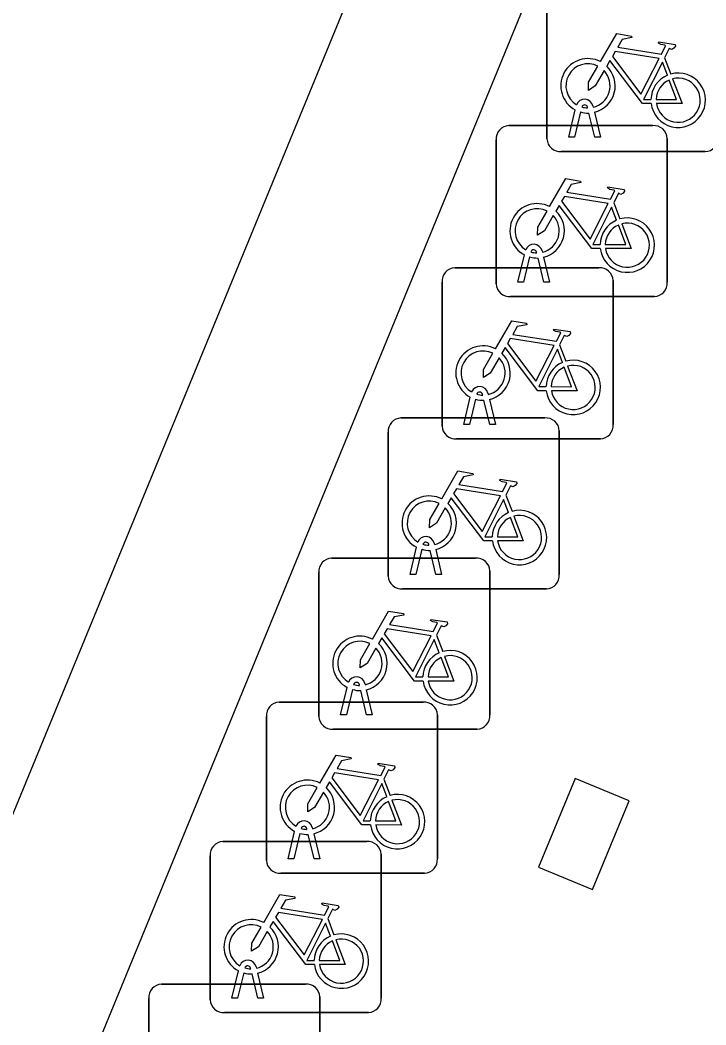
# Model space of a CAD drawing. Extents: x 160026 to 161302, y 384757 to 385701.
# Drawn here: x 160485.06 to 160489.06, y 384950.67 to 384956.54 of the extents above; entities that cross this region are included whole.
import ezdxf

# ---------------------------------------------------------------- set-up
doc = ezdxf.new("R2010")
doc.units = 0
for name, color, linetype in [('IMGEO_Fietsenrek', 7, 'Continuous'), ('IMGEO_Pand', 7, 'Continuous'), ('IMGEO_Parkeervlak_halfverhard', 7, 'Continuous'), ('IMGEO_Rijbaan_lokaal_open', 7, 'Continuous')]:
    doc.layers.add(name, color=color, linetype=linetype)

msp = doc.modelspace()

# ---------------------------------------------------------------- linework, layer by layer
at = {"layer": 'IMGEO_Fietsenrek'}
for p, q in [((160488.1335, 384955.8509), (160488.1335, 384956.6918)), ((160488.1335, 384956.6918), (160488.1335, 384955.8509)), ((160488.8202, 384956.3252), (160488.8565, 384956.23)), ((160488.4016, 384956.0434), (160488.4034, 384956.0355)), ((160488.2605, 384955.8603), (160488.2988, 384956.0203)), ((160488.3292, 384956.0081), (160488.2939, 384955.8603)), ((160488.3709, 384956.0319), (160488.3699, 384956.0362)), ((160488.412, 384955.8603), (160488.3781, 384956.002)), ((160488.4104, 384956.0063), (160488.4454, 384955.8603)), ((160487.9109, 384955.9285), (160488.7518, 384955.9285)), ((160488.7518, 384955.9285), (160487.9109, 384955.9285)), ((160487.8365, 384955.0039), (160487.8365, 384955.8448)), ((160487.8365, 384955.8448), (160487.8365, 384955.0039)), ((160488.2939, 384955.8603), (160488.2605, 384955.8603)), ((160488.4454, 384955.8603), (160488.412, 384955.8603)), ((160488.8355, 384955.8541), (160488.8355, 384955.0132)), ((160488.8355, 384955.0132), (160488.8355, 384955.8541)), ((160489.0581, 384955.7765), (160488.2172, 384955.7765)), ((160488.2172, 384955.7765), (160489.0581, 384955.7765)), ((160488.5232, 384955.4782), (160488.5595, 384955.383)), ((160487.9635, 384955.0133), (160488.0018, 384955.1733)), ((160488.0322, 384955.1611), (160487.9969, 384955.0133)), ((160488.0739, 384955.1849), (160488.0729, 384955.1892)), ((160488.1046, 384955.1964), (160488.1064, 384955.1885)), ((160488.115, 384955.0133), (160488.0811, 384955.155)), ((160488.1134, 384955.1593), (160488.1484, 384955.0133)), ((160487.5949, 384955.0975), (160488.4358, 384955.0975)), ((160488.4358, 384955.0975), (160487.5949, 384955.0975)), ((160487.5205, 384954.1729), (160487.5205, 384955.0138)), ((160487.5205, 384955.0138), (160487.5205, 384954.1729)), ((160487.9969, 384955.0133), (160487.9635, 384955.0133)), ((160488.1484, 384955.0133), (160488.115, 384955.0133)), ((160488.5195, 384955.0231), (160488.5195, 384954.1822)), ((160488.5195, 384954.1822), (160488.5195, 384955.0231)), ((160488.7611, 384954.9295), (160487.9202, 384954.9295)), ((160487.9202, 384954.9295), (160488.7611, 384954.9295)), ((160488.2072, 384954.6472), (160488.2435, 384954.552)), ((160487.6475, 384954.1823), (160487.6858, 384954.3423)), ((160487.7579, 384954.3539), (160487.7569, 384954.3582)), ((160487.7886, 384954.3654), (160487.7904, 384954.3575)), ((160487.7162, 384954.3301), (160487.6809, 384954.1823)), ((160487.799, 384954.1823), (160487.7651, 384954.324)), ((160487.7974, 384954.3283), (160487.8324, 384954.1823)), ((160487.2809, 384954.2205), (160488.1218, 384954.2205)), ((160488.1218, 384954.2205), (160487.2809, 384954.2205)), ((160487.6809, 384954.1823), (160487.6475, 384954.1823)), ((160487.8324, 384954.1823), (160487.799, 384954.1823)), ((160487.2065, 384953.2959), (160487.2065, 384954.1368)), ((160487.2065, 384954.1368), (160487.2065, 384953.2959)), ((160488.2055, 384954.1461), (160488.2055, 384953.3052)), ((160488.2055, 384953.3052), (160488.2055, 384954.1461)), ((160488.4451, 384954.0985), (160487.6042, 384954.0985)), ((160487.6042, 384954.0985), (160488.4451, 384954.0985)), ((160487.8932, 384953.7702), (160487.9295, 384953.675)), ((160487.3335, 384953.3053), (160487.3718, 384953.4653)), ((160487.4439, 384953.4769), (160487.4429, 384953.4812)), ((160487.4746, 384953.4884), (160487.4764, 384953.4805)), ((160486.8759, 384953.4015), (160487.7168, 384953.4015)), ((160487.7168, 384953.4015), (160486.8759, 384953.4015)), ((160487.4022, 384953.4531), (160487.3669, 384953.3053)), ((160487.485, 384953.3053), (160487.4511, 384953.447)), ((160487.4834, 384953.4513), (160487.5184, 384953.3053)), ((160486.8015, 384952.4769), (160486.8015, 384953.3178)), ((160486.8015, 384953.3178), (160486.8015, 384952.4769)), ((160487.3669, 384953.3053), (160487.3335, 384953.3053)), ((160487.5184, 384953.3053), (160487.485, 384953.3053)), ((160487.8005, 384953.3271), (160487.8005, 384952.4862)), ((160487.8005, 384952.4862), (160487.8005, 384953.3271)), ((160488.1311, 384953.2215), (160487.2902, 384953.2215)), ((160487.2902, 384953.2215), (160488.1311, 384953.2215)), ((160487.4882, 384952.9512), (160487.5245, 384952.856)), ((160486.9285, 384952.4863), (160486.9668, 384952.6463)), ((160487.0389, 384952.6579), (160487.0379, 384952.6622)), ((160487.0696, 384952.6694), (160487.0714, 384952.6615)), ((160486.9972, 384952.6341), (160486.9619, 384952.4863)), ((160487.08, 384952.4863), (160487.0461, 384952.628)), ((160487.0784, 384952.6323), (160487.1134, 384952.4863)), ((160486.5689, 384952.5605), (160487.4098, 384952.5605)), ((160487.4098, 384952.5605), (160486.5689, 384952.5605)), ((160486.4945, 384951.6359), (160486.4945, 384952.4768)), ((160486.4945, 384952.4768), (160486.4945, 384951.6359)), ((160486.9619, 384952.4863), (160486.9285, 384952.4863)), ((160487.1134, 384952.4863), (160487.08, 384952.4863)), ((160487.4935, 384952.4861), (160487.4935, 384951.6452)), ((160487.4935, 384951.6452), (160487.4935, 384952.4861)), ((160487.7261, 384952.4025), (160486.8852, 384952.4025)), ((160486.8852, 384952.4025), (160487.7261, 384952.4025)), ((160487.1812, 384952.1102), (160487.2175, 384952.015)), ((160486.7319, 384951.8169), (160486.7309, 384951.8212)), ((160486.7626, 384951.8284), (160486.7644, 384951.8205)), ((160486.6215, 384951.6453), (160486.6598, 384951.8053)), ((160486.6902, 384951.7931), (160486.6549, 384951.6453)), ((160486.773, 384951.6453), (160486.7391, 384951.787)), ((160486.7714, 384951.7913), (160486.8064, 384951.6453)), ((160486.2409, 384951.7455), (160487.0818, 384951.7455)), ((160487.0818, 384951.7455), (160486.2409, 384951.7455)), ((160486.1665, 384950.8209), (160486.1665, 384951.6618)), ((160486.1665, 384951.6618), (160486.1665, 384950.8209)), ((160486.6549, 384951.6453), (160486.6215, 384951.6453)), ((160486.8064, 384951.6453), (160486.773, 384951.6453)), ((160487.1655, 384951.6711), (160487.1655, 384950.8302)), ((160487.1655, 384950.8302), (160487.1655, 384951.6711)), ((160487.4191, 384951.5615), (160486.5782, 384951.5615)), ((160486.5782, 384951.5615), (160487.4191, 384951.5615)), ((160486.8532, 384951.2952), (160486.8895, 384951.2)), ((160486.4039, 384951.0019), (160486.4029, 384951.0062)), ((160486.4346, 384951.0134), (160486.4364, 384951.0055)), ((160486.2935, 384950.8303), (160486.3318, 384950.9903)), ((160486.3622, 384950.9781), (160486.3269, 384950.8303)), ((160486.445, 384950.8303), (160486.4111, 384950.972)), ((160486.4434, 384950.9763), (160486.4784, 384950.8303)), ((160485.8829, 384950.9125), (160486.7238, 384950.9125)), ((160486.7238, 384950.9125), (160485.8829, 384950.9125)), ((160485.8085, 384949.9879), (160485.8085, 384950.8288)), ((160485.8085, 384950.8288), (160485.8085, 384949.9879)), ((160486.3269, 384950.8303), (160486.2935, 384950.8303)), ((160486.4784, 384950.8303), (160486.445, 384950.8303)), ((160486.8075, 384950.8381), (160486.8075, 384949.9972)), ((160486.8075, 384949.9972), (160486.8075, 384950.8381)), ((160487.0911, 384950.7465), (160486.2502, 384950.7465)), ((160486.2502, 384950.7465), (160487.0911, 384950.7465))]:
    msp.add_line(p, q, dxfattribs=at)
for points in [[(160488.4461, 384956.3022), (160488.5408, 384956.4657), (160488.627, 384956.4519), (160488.6287, 384956.4432), (160488.5726, 384956.4323), (160488.5464, 384956.387), (160488.8016, 384956.3462)], [(160488.8016, 384956.3462), (160488.8266, 384956.395), (160488.8215, 384956.399), (160488.7983, 384956.4027), (160488.7856, 384956.4102), (160488.7846, 384956.4133), (160488.7868, 384956.4179), (160488.8816, 384956.4028), (160488.8839, 384956.3925), (160488.8745, 384956.3801), (160488.8621, 384956.3737), (160488.8476, 384956.3799), (160488.8202, 384956.3252)], [(160488.7887, 384956.321), (160488.5319, 384956.362), (160488.5152, 384956.3332), (160488.6822, 384956.1129), (160488.7887, 384956.321)], [(160488.7418, 384956.0575), (160488.6921, 384956.0576), (160488.5014, 384956.3093), (160488.4824, 384956.2765)], [(160488.8367, 384956.223), (160488.8074, 384956.2998), (160488.698, 384956.0817), (160488.7407, 384956.0816)], [(160488.4668, 384956.2497), (160488.4152, 384956.1605), (160488.3753, 384956.1345), (160488.3765, 384956.182), (160488.431, 384956.2762)], [(160488.7707, 384956.0815), (160488.8906, 384956.0813), (160488.8474, 384956.1949)], [(160488.8672, 384956.2018), (160488.9222, 384956.0572), (160488.7721, 384956.0575)], [(160488.1491, 384955.4552), (160488.2438, 384955.6187), (160488.33, 384955.6049), (160488.3317, 384955.5962), (160488.2756, 384955.5853), (160488.2494, 384955.54), (160488.5046, 384955.4992)], [(160488.4917, 384955.474), (160488.2349, 384955.515), (160488.2182, 384955.4862), (160488.3852, 384955.2659), (160488.4917, 384955.474)], [(160488.5046, 384955.4992), (160488.5296, 384955.548), (160488.5245, 384955.552), (160488.5013, 384955.5557), (160488.4886, 384955.5632), (160488.4876, 384955.5663), (160488.4898, 384955.5709), (160488.5846, 384955.5558), (160488.5869, 384955.5455), (160488.5775, 384955.5331), (160488.5651, 384955.5267), (160488.5506, 384955.5329), (160488.5232, 384955.4782)], [(160488.4448, 384955.2105), (160488.3951, 384955.2106), (160488.2044, 384955.4623), (160488.1854, 384955.4295)], [(160488.1698, 384955.4027), (160488.1182, 384955.3135), (160488.0783, 384955.2875), (160488.0795, 384955.335), (160488.134, 384955.4292)], [(160488.5397, 384955.376), (160488.5104, 384955.4528), (160488.401, 384955.2347), (160488.4437, 384955.2346)], [(160488.4737, 384955.2345), (160488.5936, 384955.2343), (160488.5504, 384955.3479)], [(160488.5702, 384955.3548), (160488.6252, 384955.2102), (160488.4751, 384955.2105)], [(160487.8331, 384954.6242), (160487.9278, 384954.7877), (160488.014, 384954.7739), (160488.0157, 384954.7652), (160487.9596, 384954.7543), (160487.9334, 384954.709), (160488.1886, 384954.6682)], [(160488.1886, 384954.6682), (160488.2136, 384954.717), (160488.2085, 384954.721), (160488.1853, 384954.7247), (160488.1726, 384954.7322), (160488.1716, 384954.7353), (160488.1738, 384954.7399), (160488.2686, 384954.7248), (160488.2709, 384954.7145), (160488.2615, 384954.7021), (160488.2491, 384954.6957), (160488.2346, 384954.7019), (160488.2072, 384954.6472)], [(160488.1757, 384954.643), (160487.9189, 384954.684), (160487.9022, 384954.6552), (160488.0692, 384954.4349), (160488.1757, 384954.643)], [(160487.8538, 384954.5717), (160487.8022, 384954.4825), (160487.7623, 384954.4565), (160487.7635, 384954.504), (160487.818, 384954.5982)], [(160488.1288, 384954.3795), (160488.0791, 384954.3796), (160487.8884, 384954.6313), (160487.8694, 384954.5985)], [(160488.2237, 384954.545), (160488.1944, 384954.6218), (160488.085, 384954.4037), (160488.1277, 384954.4036)], [(160488.1577, 384954.4035), (160488.2776, 384954.4033), (160488.2344, 384954.5169)], [(160488.2542, 384954.5238), (160488.3092, 384954.3792), (160488.1591, 384954.3795)], [(160487.5191, 384953.7472), (160487.6138, 384953.9107), (160487.7, 384953.8969), (160487.7017, 384953.8882), (160487.6456, 384953.8773), (160487.6194, 384953.832), (160487.8746, 384953.7912)], [(160487.8746, 384953.7912), (160487.8996, 384953.84), (160487.8945, 384953.844), (160487.8713, 384953.8477), (160487.8586, 384953.8552), (160487.8576, 384953.8583), (160487.8598, 384953.8629), (160487.9546, 384953.8478), (160487.9569, 384953.8375), (160487.9475, 384953.8251), (160487.9351, 384953.8187), (160487.9206, 384953.8249), (160487.8932, 384953.7702)], [(160487.8148, 384953.5025), (160487.7651, 384953.5026), (160487.5744, 384953.7543), (160487.5554, 384953.7215)], [(160487.8617, 384953.766), (160487.6049, 384953.807), (160487.5882, 384953.7782), (160487.7552, 384953.5579), (160487.8617, 384953.766)], [(160487.5398, 384953.6947), (160487.4882, 384953.6055), (160487.4483, 384953.5795), (160487.4495, 384953.627), (160487.504, 384953.7212)], [(160487.9097, 384953.668), (160487.8804, 384953.7448), (160487.771, 384953.5267), (160487.8137, 384953.5266)], [(160487.8437, 384953.5265), (160487.9636, 384953.5263), (160487.9204, 384953.6399)], [(160487.9402, 384953.6468), (160487.9952, 384953.5022), (160487.8451, 384953.5025)], [(160487.1141, 384952.9282), (160487.2088, 384953.0917), (160487.295, 384953.0779), (160487.2967, 384953.0692), (160487.2406, 384953.0583), (160487.2144, 384953.013), (160487.4696, 384952.9722)], [(160487.4696, 384952.9722), (160487.4946, 384953.021), (160487.4895, 384953.025), (160487.4663, 384953.0287), (160487.4536, 384953.0362), (160487.4526, 384953.0393), (160487.4548, 384953.0439), (160487.5496, 384953.0288), (160487.5519, 384953.0185), (160487.5425, 384953.0061), (160487.5301, 384952.9997), (160487.5156, 384953.0059), (160487.4882, 384952.9512)], [(160487.4098, 384952.6835), (160487.3601, 384952.6836), (160487.1694, 384952.9353), (160487.1504, 384952.9025)], [(160487.4567, 384952.947), (160487.1999, 384952.988), (160487.1832, 384952.9592), (160487.3502, 384952.7389), (160487.4567, 384952.947)], [(160487.1348, 384952.8757), (160487.0832, 384952.7865), (160487.0433, 384952.7605), (160487.0445, 384952.808), (160487.099, 384952.9022)], [(160487.5047, 384952.849), (160487.4754, 384952.9258), (160487.366, 384952.7077), (160487.4087, 384952.7076)], [(160487.4387, 384952.7075), (160487.5586, 384952.7073), (160487.5154, 384952.8209)], [(160487.5352, 384952.8278), (160487.5902, 384952.6832), (160487.4401, 384952.6835)], [(160486.8071, 384952.0872), (160486.9018, 384952.2507), (160486.988, 384952.2369), (160486.9897, 384952.2282), (160486.9336, 384952.2173), (160486.9074, 384952.172), (160487.1626, 384952.1312)], [(160487.1626, 384952.1312), (160487.1876, 384952.18), (160487.1825, 384952.184), (160487.1593, 384952.1877), (160487.1466, 384952.1952), (160487.1456, 384952.1983), (160487.1478, 384952.2029), (160487.2426, 384952.1878), (160487.2449, 384952.1775), (160487.2355, 384952.1651), (160487.2231, 384952.1587), (160487.2086, 384952.1649), (160487.1812, 384952.1102)], [(160487.1497, 384952.106), (160486.8929, 384952.147), (160486.8762, 384952.1182), (160487.0432, 384951.8979), (160487.1497, 384952.106)], [(160486.8278, 384952.0347), (160486.7762, 384951.9455), (160486.7363, 384951.9195), (160486.7375, 384951.967), (160486.792, 384952.0612)], [(160487.1028, 384951.8425), (160487.0531, 384951.8426), (160486.8624, 384952.0943), (160486.8434, 384952.0615)], [(160487.1977, 384952.008), (160487.1684, 384952.0848), (160487.059, 384951.8667), (160487.1017, 384951.8666)], [(160487.1317, 384951.8665), (160487.2516, 384951.8663), (160487.2084, 384951.9799)], [(160487.2282, 384951.9868), (160487.2832, 384951.8422), (160487.1331, 384951.8425)], [(160486.4791, 384951.2722), (160486.5738, 384951.4357), (160486.66, 384951.4219), (160486.6617, 384951.4132), (160486.6056, 384951.4023), (160486.5794, 384951.357), (160486.8346, 384951.3162)], [(160486.8346, 384951.3162), (160486.8596, 384951.365), (160486.8545, 384951.369), (160486.8313, 384951.3727), (160486.8186, 384951.3802), (160486.8176, 384951.3833), (160486.8198, 384951.3879), (160486.9146, 384951.3728), (160486.9169, 384951.3625), (160486.9075, 384951.3501), (160486.8951, 384951.3437), (160486.8806, 384951.3499), (160486.8532, 384951.2952)], [(160486.8217, 384951.291), (160486.5649, 384951.332), (160486.5482, 384951.3032), (160486.7152, 384951.0829), (160486.8217, 384951.291)], [(160486.4998, 384951.2197), (160486.4482, 384951.1305), (160486.4083, 384951.1045), (160486.4095, 384951.152), (160486.464, 384951.2462)], [(160486.7748, 384951.0275), (160486.7251, 384951.0276), (160486.5344, 384951.2793), (160486.5154, 384951.2465)], [(160486.8697, 384951.193), (160486.8404, 384951.2698), (160486.731, 384951.0517), (160486.7737, 384951.0516)], [(160486.9002, 384951.1718), (160486.9552, 384951.0272), (160486.8051, 384951.0275)], [(160486.8037, 384951.0515), (160486.9236, 384951.0513), (160486.8804, 384951.1649)]]:
    msp.add_lwpolyline(points, dxfattribs=at)
for centre, radius, start, end in [((160488.3731, 384956.1609), 0.159, 62.67661, 242.13685), ((160488.3731, 384956.1609), 0.129, 63.31916, 238.90302), ((160488.3731, 384956.1609), 0.159, 283.5766, 46.60424), ((160488.3731, 384956.1609), 0.129, 283.60429, 43.43025), ((160488.8997, 384956.0769), 0.159, 113.3408, 178.32165), ((160488.8997, 384956.0769), 0.159, 187.0065, 105.77075), ((160488.8997, 384956.0769), 0.129, 113.92302, 177.95563), ((160488.8997, 384956.0769), 0.129, 188.67146, 104.58832), ((160488.3529, 384956.0323), 0.0499, 12.8025, 158.69338), ((160488.3529, 384956.0323), 0.0174, 12.8025, 163.45023), ((160488.3731, 384956.1609), 0.159, 253.99666, 271.78671), ((160488.3731, 384956.1609), 0.129, 253.41502, 269.02044), ((160487.9142, 384955.8506), 0.0779, 92.4484, 184.28452), ((160487.9142, 384955.8506), 0.0779, 92.4484, 184.28452), ((160488.7576, 384955.8508), 0.0779, 2.4484, 94.28452), ((160488.7576, 384955.8508), 0.0779, 2.4484, 94.28452), ((160488.2114, 384955.8542), 0.0779, 182.4484, 274.28452), ((160488.2114, 384955.8542), 0.0779, 182.4484, 274.28452), ((160489.0548, 384955.8544), 0.0779, 272.4484, 4.28452), ((160489.0548, 384955.8544), 0.0779, 272.4484, 4.28452), ((160488.0761, 384955.3139), 0.159, 62.67661, 242.13685), ((160488.0761, 384955.3139), 0.129, 63.31916, 238.90302), ((160488.0761, 384955.3139), 0.129, 283.60429, 43.43025), ((160488.0761, 384955.3139), 0.159, 283.5766, 46.60424), ((160488.6027, 384955.2299), 0.159, 113.3408, 178.32165), ((160488.6027, 384955.2299), 0.159, 187.0065, 105.77075), ((160488.6027, 384955.2299), 0.129, 113.92302, 177.95563), ((160488.6027, 384955.2299), 0.129, 188.67146, 104.58832), ((160488.0559, 384955.1853), 0.0499, 12.8025, 158.69338), ((160488.0761, 384955.3139), 0.159, 253.99666, 271.78671), ((160488.0559, 384955.1853), 0.0174, 12.8025, 163.45023), ((160488.0761, 384955.3139), 0.129, 253.41502, 269.02044), ((160487.5982, 384955.0196), 0.0779, 92.4484, 184.28452), ((160487.5982, 384955.0196), 0.0779, 92.4484, 184.28452), ((160488.4416, 384955.0198), 0.0779, 2.4484, 94.28452), ((160488.4416, 384955.0198), 0.0779, 2.4484, 94.28452), ((160487.9144, 384955.0072), 0.0779, 182.4484, 274.28452), ((160487.9144, 384955.0072), 0.0779, 182.4484, 274.28452), ((160488.7578, 384955.0074), 0.0779, 272.4484, 4.28452), ((160488.7578, 384955.0074), 0.0779, 272.4484, 4.28452), ((160487.7601, 384954.4829), 0.159, 62.67661, 242.13685), ((160487.7601, 384954.4829), 0.129, 63.31916, 238.90302), ((160487.7601, 384954.4829), 0.159, 283.5766, 46.60424), ((160487.7601, 384954.4829), 0.129, 283.60429, 43.43025), ((160488.2867, 384954.3989), 0.159, 113.3408, 178.32165), ((160488.2867, 384954.3989), 0.159, 187.0065, 105.77075), ((160488.2867, 384954.3989), 0.129, 113.92302, 177.95563), ((160488.2867, 384954.3989), 0.129, 188.67146, 104.58832), ((160487.7399, 384954.3543), 0.0499, 12.8025, 158.69338), ((160487.7399, 384954.3543), 0.0174, 12.8025, 163.45023), ((160487.7601, 384954.4829), 0.129, 253.41502, 269.02044), ((160487.7601, 384954.4829), 0.159, 253.99666, 271.78671), ((160487.2842, 384954.1426), 0.0779, 92.4484, 184.28452), ((160487.2842, 384954.1426), 0.0779, 92.4484, 184.28452), ((160487.5984, 384954.1762), 0.0779, 182.4484, 274.28452), ((160487.5984, 384954.1762), 0.0779, 182.4484, 274.28452), ((160488.1276, 384954.1428), 0.0779, 2.4484, 94.28452), ((160488.1276, 384954.1428), 0.0779, 2.4484, 94.28452), ((160488.4418, 384954.1764), 0.0779, 272.4484, 4.28452), ((160488.4418, 384954.1764), 0.0779, 272.4484, 4.28452), ((160487.4461, 384953.6059), 0.159, 62.67661, 242.13685), ((160487.4461, 384953.6059), 0.129, 63.31916, 238.90302), ((160487.4461, 384953.6059), 0.129, 283.60429, 43.43025), ((160487.4461, 384953.6059), 0.159, 283.5766, 46.60424), ((160487.9727, 384953.5219), 0.159, 113.3408, 178.32165), ((160487.9727, 384953.5219), 0.159, 187.0065, 105.77075), ((160487.9727, 384953.5219), 0.129, 113.92302, 177.95563), ((160487.9727, 384953.5219), 0.129, 188.67146, 104.58832), ((160487.4259, 384953.4773), 0.0499, 12.8025, 158.69338), ((160487.4259, 384953.4773), 0.0174, 12.8025, 163.45023), ((160487.4461, 384953.6059), 0.129, 253.41502, 269.02044), ((160486.8792, 384953.3236), 0.0779, 92.4484, 184.28452), ((160486.8792, 384953.3236), 0.0779, 92.4484, 184.28452), ((160487.4461, 384953.6059), 0.159, 253.99666, 271.78671), ((160487.7226, 384953.3238), 0.0779, 2.4484, 94.28452), ((160487.7226, 384953.3238), 0.0779, 2.4484, 94.28452), ((160487.2844, 384953.2992), 0.0779, 182.4484, 274.28452), ((160487.2844, 384953.2992), 0.0779, 182.4484, 274.28452), ((160488.1278, 384953.2994), 0.0779, 272.4484, 4.28452), ((160488.1278, 384953.2994), 0.0779, 272.4484, 4.28452), ((160487.0411, 384952.7869), 0.159, 62.67661, 242.13685), ((160487.0411, 384952.7869), 0.129, 63.31916, 238.90302), ((160487.0411, 384952.7869), 0.129, 283.60429, 43.43025), ((160487.0411, 384952.7869), 0.159, 283.5766, 46.60424), ((160487.5677, 384952.7029), 0.159, 113.3408, 178.32165), ((160487.5677, 384952.7029), 0.159, 187.0065, 105.77075), ((160487.5677, 384952.7029), 0.129, 113.92302, 177.95563), ((160487.5677, 384952.7029), 0.129, 188.67146, 104.58832), ((160487.0209, 384952.6583), 0.0499, 12.8025, 158.69338), ((160487.0209, 384952.6583), 0.0174, 12.8025, 163.45023), ((160487.0411, 384952.7869), 0.129, 253.41502, 269.02044), ((160487.0411, 384952.7869), 0.159, 253.99666, 271.78671), ((160486.5722, 384952.4826), 0.0779, 92.4484, 184.28452), ((160486.5722, 384952.4826), 0.0779, 92.4484, 184.28452), ((160487.4156, 384952.4828), 0.0779, 2.4484, 94.28452), ((160487.4156, 384952.4828), 0.0779, 2.4484, 94.28452), ((160486.8794, 384952.4802), 0.0779, 182.4484, 274.28452), ((160486.8794, 384952.4802), 0.0779, 182.4484, 274.28452), ((160487.7228, 384952.4804), 0.0779, 272.4484, 4.28452), ((160487.7228, 384952.4804), 0.0779, 272.4484, 4.28452), ((160486.7341, 384951.9459), 0.159, 62.67661, 242.13685), ((160486.7341, 384951.9459), 0.129, 63.31916, 238.90302), ((160486.7341, 384951.9459), 0.159, 283.5766, 46.60424), ((160486.7341, 384951.9459), 0.129, 283.60429, 43.43025), ((160487.2607, 384951.8619), 0.159, 113.3408, 178.32165), ((160487.2607, 384951.8619), 0.159, 187.0065, 105.77075), ((160487.2607, 384951.8619), 0.129, 188.67146, 104.58832), ((160487.2607, 384951.8619), 0.129, 113.92302, 177.95563), ((160486.7139, 384951.8173), 0.0499, 12.8025, 158.69338), ((160486.7139, 384951.8173), 0.0174, 12.8025, 163.45023), ((160486.7341, 384951.9459), 0.129, 253.41502, 269.02044), ((160486.7341, 384951.9459), 0.159, 253.99666, 271.78671), ((160486.2442, 384951.6676), 0.0779, 92.4484, 184.28452), ((160486.2442, 384951.6676), 0.0779, 92.4484, 184.28452), ((160487.0876, 384951.6678), 0.0779, 2.4484, 94.28452), ((160487.0876, 384951.6678), 0.0779, 2.4484, 94.28452), ((160487.4158, 384951.6394), 0.0779, 272.4484, 4.28452), ((160487.4158, 384951.6394), 0.0779, 272.4484, 4.28452), ((160486.5724, 384951.6392), 0.0779, 182.4484, 274.28452), ((160486.5724, 384951.6392), 0.0779, 182.4484, 274.28452), ((160486.4061, 384951.1309), 0.159, 62.67661, 242.13685), ((160486.4061, 384951.1309), 0.129, 63.31916, 238.90302), ((160486.4061, 384951.1309), 0.159, 283.5766, 46.60424), ((160486.4061, 384951.1309), 0.129, 283.60429, 43.43025), ((160486.9327, 384951.0469), 0.159, 113.3408, 178.32165), ((160486.9327, 384951.0469), 0.159, 187.0065, 105.77075), ((160486.9327, 384951.0469), 0.129, 188.67146, 104.58832), ((160486.9327, 384951.0469), 0.129, 113.92302, 177.95563), ((160486.3859, 384951.0023), 0.0499, 12.8025, 158.69338), ((160486.3859, 384951.0023), 0.0174, 12.8025, 163.45023), ((160486.4061, 384951.1309), 0.129, 253.41502, 269.02044), ((160486.4061, 384951.1309), 0.159, 253.99666, 271.78671), ((160485.8862, 384950.8346), 0.0779, 92.4484, 184.28452), ((160485.8862, 384950.8346), 0.0779, 92.4484, 184.28452), ((160486.7296, 384950.8348), 0.0779, 2.4484, 94.28452), ((160486.7296, 384950.8348), 0.0779, 2.4484, 94.28452), ((160486.2444, 384950.8242), 0.0779, 182.4484, 274.28452), ((160486.2444, 384950.8242), 0.0779, 182.4484, 274.28452), ((160487.0878, 384950.8244), 0.0779, 272.4484, 4.28452), ((160487.0878, 384950.8244), 0.0779, 272.4484, 4.28452)]:
    msp.add_arc(centre, radius, start, end, dxfattribs=at)
at = {"layer": 'IMGEO_Pand'}
msp.add_lwpolyline([(160488.084, 384951.597), (160488.4, 384951.466), (160488.613, 384951.984), (160488.299, 384952.114), (160488.084, 384951.597)], dxfattribs=at)
at = {"layer": 'IMGEO_Parkeervlak_halfverhard'}
msp.add_lwpolyline([(160479.633, 384938.818), (160496.891, 384980.8)], dxfattribs=at)
at = {"layer": 'IMGEO_Rijbaan_lokaal_open'}
msp.add_lwpolyline([(160490.354, 384962.366), (160481.3, 384940.31), (160483.155, 384939.562), (160481.753, 384936.084), (160474.775, 384938.898)], dxfattribs=at)

doc.saveas('drawing.dxf')
